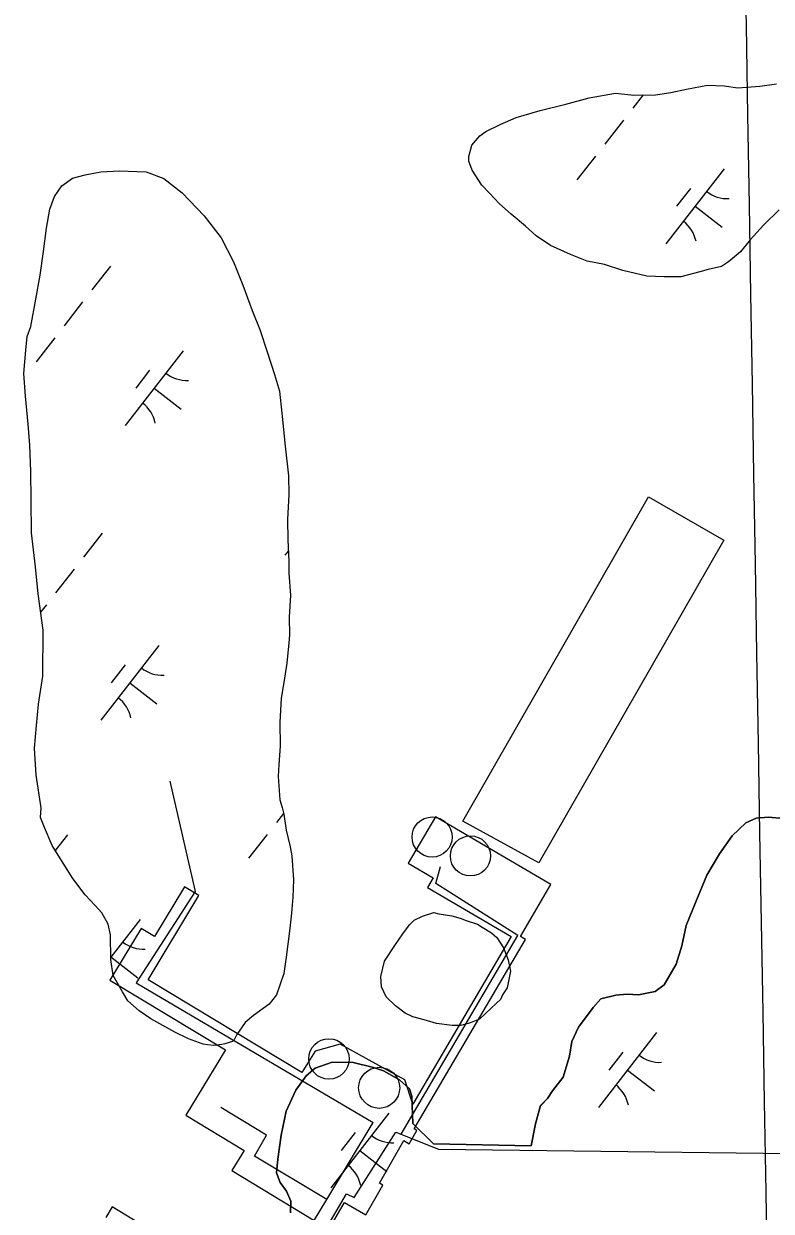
# Model space of a CAD drawing. Extents: x 3888273 to 3909528, y 158682 to 181032.
# Drawn here: x 3898776 to 3899170, y 171278 to 171905 of the extents above; entities that cross this region are included whole.
import ezdxf

# ---------------------------------------------------------------- set-up
doc = ezdxf.new("R2010")
doc.units = 0
for name, color, linetype in [('V-CHAN-DOCK', 7, 'Continuous'), ('V-DOMW-TANK', 7, 'Continuous'), ('V-GRID-MAJR', 7, 'Continuous'), ('V-TOPO-SHOR', 7, 'Continuous'), ('V-UTIL-LINE', 7, 'Continuous'), ('V-WETL-SWMP', 7, 'Continuous')]:
    doc.layers.add(name, color=color, linetype=linetype)

msp = doc.modelspace()

# ---------------------------------------------------------------- linework, layer by layer
at = {"layer": 'V-CHAN-DOCK'}
for points in [[(3899007.18, 171483.76), (3899105.23, 171654.92), (3899144.9, 171632.19), (3899047.26, 171461.73), (3899007.18, 171483.76)], [(3898884.52, 171178.69), (3898944.79, 171282.48), (3898955.97, 171275.99), (3898965.07, 171291.66), (3898963.2, 171292.75), (3898976.1, 171315.2), (3898978.92, 171313.56), (3898982.98, 171320.58), (3898981.6, 171321.38), (3899040.22, 171421.36), (3899037.63, 171422.88), (3899053.73, 171450.31), (3898992.75, 171486.09), (3898978.4, 171461.64), (3898991.59, 171453.9), (3898988.62, 171448.84), (3899032.75, 171422.95), (3898980.8, 171334.42), (3898976.67, 171347.26), (3898942.52, 171366.07), (3898929.39, 171362.34), (3898922.31, 171351.08), (3898841.13, 171400.15), (3898868, 171444.61), (3898860.44, 171449.18), (3898844.57, 171422.92), (3898837.46, 171427.21), (3898821.01, 171399.98), (3898881.93, 171363.16), (3898861.07, 171328.64), (3898891.86, 171310.02), (3898885.42, 171299.36), (3898928.34, 171273.42)], [(3898839.71, 171269.56), (3898822.11, 171280.2), (3898818.79, 171274.71)]]:
    msp.add_lwpolyline(points, dxfattribs=at)
at = {"layer": 'V-DOMW-TANK'}
for centre, radius in [((3898991.03, 171475.43), 10.58), ((3899011.26, 171465.45), 10.58), ((3898936.6, 171358.33), 10.68), ((3898963.09, 171343.08), 10.83)]:
    msp.add_circle(centre, radius, dxfattribs=at)
at = {"layer": 'V-GRID-MAJR'}
msp.add_spline([(3899339.28, 161091.93), (3899310.23, 162813.43), (3899207.97, 168873.65), (3899105.71, 174933.86), (3899088.15, 175974.62)], degree=3, dxfattribs=at)
at = {"layer": 'V-TOPO-SHOR'}
for points in [[(3899174.18, 171806.4), (3899165.89, 171798.34), (3899158.79, 171790.69), (3899153.68, 171784.26), (3899147.35, 171779.01), (3899143.79, 171776.58), (3899136.63, 171774.91), (3899132.25, 171773.67), (3899122.31, 171771.17), (3899113.54, 171771.08), (3899104.37, 171771.38), (3899091.57, 171774.44), (3899081.97, 171777.53), (3899072.78, 171779.43), (3899063.97, 171782.92), (3899053.56, 171787.6), (3899045.93, 171792.7), (3899040.29, 171797.82), (3899032.65, 171804.12), (3899026.61, 171809.64), (3899021.37, 171815.17), (3899017.33, 171819.52), (3899012.07, 171827.43), (3899010.42, 171832.2), (3899010.4, 171834.59), (3899011.93, 171840.59), (3899016.27, 171845.42), (3899019.43, 171847.85), (3899026.97, 171851.52), (3899035.3, 171855.19), (3899048.02, 171858.91), (3899061.54, 171862.24), (3899073.87, 171865.56), (3899087.8, 171868.1), (3899097.38, 171867.01), (3899108.94, 171867.13), (3899116.9, 171868.41), (3899125.26, 171870.09), (3899136.4, 171872.2), (3899145.18, 171871.89), (3899152.37, 171870.77), (3899163.92, 171871.69), (3899172.68, 171872.98)], [(3898779.27, 171744.84), (3898781.91, 171759.23), (3898784.17, 171772.01), (3898786.03, 171784.39), (3898787.5, 171796.77), (3898789.39, 171806.76), (3898791.71, 171813.56), (3898795.64, 171819.18), (3898801.18, 171823.23), (3898807.94, 171824.89), (3898816.29, 171826.57), (3898825.86, 171827.07), (3898840.22, 171826.43), (3898849.43, 171822.94), (3898859.08, 171815.46), (3898870.77, 171803.22), (3898879.66, 171791.75), (3898886.17, 171779.06), (3898891.09, 171766.75), (3898896.02, 171753.24), (3898900.11, 171743.32), (3898904.22, 171731), (3898907.93, 171719.48), (3898910.42, 171710.73), (3898911.73, 171699.18), (3898913.51, 171681.65), (3898915.27, 171666.12), (3898915.38, 171656.16), (3898914.71, 171642.99), (3898914.83, 171632.23), (3898915.35, 171621.07), (3898915.41, 171614.69), (3898916.33, 171603.14)], [(3898916.33, 171603.14), (3898915.65, 171591.56), (3898915.76, 171582), (3898915.4, 171578), (3898914.32, 171567.23), (3898913.2, 171559.24), (3898911.32, 171548.46), (3898910.65, 171536.09), (3898910.79, 171523.33), (3898910.09, 171513.75), (3898909.76, 171507.37), (3898910.69, 171495.02), (3898911.92, 171491.04), (3898912.76, 171487.46), (3898914.04, 171479.1), (3898916.13, 171470.35), (3898916.98, 171465.58), (3898917.91, 171452.83), (3898917.6, 171443.65), (3898916.89, 171435.27), (3898915.8, 171425.69), (3898913.95, 171412.11), (3898912.84, 171403.33), (3898908.98, 171392.12), (3898905.04, 171387.3), (3898896.73, 171381.23), (3898892.38, 171377.6), (3898888.06, 171371.17), (3898886.5, 171368.36), (3898885.71, 171367.56), (3898881.73, 171366.32), (3898880.14, 171365.9), (3898875.76, 171365.46), (3898872.56, 171365.82), (3898870.17, 171366.2), (3898862.56, 171368.91), (3898855.35, 171372.42), (3898842.52, 171379.46), (3898836.49, 171383.79), (3898830.46, 171388.91), (3898827.62, 171393.66), (3898822.74, 171402.38), (3898821.46, 171410.74), (3898821.32, 171423.9), (3898820.06, 171429.47), (3898816.81, 171435.42), (3898813.18, 171439.37), (3898807.94, 171444.89), (3898801.47, 171453.6), (3898795.39, 171463.1), (3898790.52, 171471.03), (3898786.43, 171480.55), (3898784.38, 171485.72), (3898784.73, 171490.9), (3898782.16, 171508.02), (3898781.21, 171522.37), (3898782.28, 171534.34), (3898783.36, 171545.52), (3898785.6, 171560.29), (3898785.74, 171584.62), (3898783.15, 171603.73), (3898781.8, 171618.07), (3898779.62, 171635.99), (3898779.44, 171653.14), (3898779.28, 171668.29), (3898778.73, 171682.24), (3898777.82, 171693.39), (3898776.47, 171708.13), (3898775.54, 171720.08), (3898776.61, 171732.45), (3898777.33, 171739.64), (3898779.27, 171744.84)], [(3898965.45, 171352.04), (3898973.88, 171347.34), (3898979.12, 171342.61), (3898980.36, 171338.63), (3898980.91, 171324.26), (3898991.8, 171313.6), (3899043.31, 171312.54), (3899045.59, 171324.14), (3899048.28, 171333.75), (3899048.68, 171334.15), (3899051.83, 171337.38), (3899054.59, 171341.4), (3899060.1, 171348.65), (3899063.57, 171359.86), (3899064.69, 171367.46), (3899068.21, 171375.08), (3899076.08, 171385.54), (3899080.03, 171389.98), (3899087.99, 171392.05), (3899093.97, 171392.52), (3899099.96, 171392.18), (3899108.73, 171393.87), (3899113.48, 171397.51), (3899119.75, 171408.36), (3899122.85, 171417.97), (3899125.13, 171428.77), (3899130.19, 171441.2), (3899136.03, 171455.24), (3899142.7, 171466.48), (3899149.38, 171476.14), (3899156.5, 171482.99), (3899162.06, 171485.45), (3899168.44, 171485.92), (3899176.44, 171485.2)], [(3898993.27, 171377.06), (3898986.87, 171378.99), (3898980.87, 171380.52), (3898976.86, 171382.47), (3898971.64, 171386.4), (3898966.8, 171391.14), (3898964.36, 171396.29), (3898963.9, 171401.87), (3898965.81, 171409.87), (3898971.7, 171418.7), (3898975.62, 171424.32), (3898979.16, 171429.14), (3898981.53, 171431.56), (3898985.9, 171433.6), (3898991.85, 171435.66), (3898994.66, 171434.89), (3899001.44, 171433.77), (3899005.84, 171432.62), (3899009.04, 171431.45), (3899015.05, 171429.52), (3899017.46, 171427.95), (3899022.27, 171424.81), (3899025.09, 171422.45), (3899028.74, 171416.91), (3899031.2, 171410.55), (3899032.46, 171404.59), (3899030.55, 171395.79), (3899028.2, 171392.18), (3899027.03, 171389.77), (3899025.05, 171387.76)], [(3899025.05, 171387.76), (3899015.97, 171379.29), (3899010.81, 171377.24), (3899006.04, 171376), (3899001.65, 171375.95), (3898993.27, 171377.06)], [(3898916.23, 171277.02), (3898916.55, 171283.34), (3898914.13, 171288.46), (3898910.91, 171293.17), (3898908.89, 171298.28), (3898909.6, 171305.41), (3898911.45, 171318.08), (3898914.08, 171330.75), (3898919.1, 171341.88), (3898924.56, 171349.44), (3898929.26, 171353.45), (3898938.31, 171356.7), (3898949.39, 171356.43), (3898960.09, 171353.77), (3898965.45, 171352.04)]]:
    msp.add_lwpolyline(points, dxfattribs=at)
at = {"layer": 'V-UTIL-LINE'}
msp.add_line((3898935.51, 171284.17), (3898959.83, 171324.75), dxfattribs=at)
for points in [[(3898852.55, 171504.87), (3898865.94, 171446.72), (3898834.91, 171398.49), (3898959.83, 171324.75)], [(3898974.74, 171318.54), (3899036.32, 171423.38), (3898992.92, 171450.87), (3898995.39, 171459.9)], [(3898862.52, 171163.64), (3898935.51, 171284.17), (3898897.34, 171306.93), (3898903.61, 171318.17), (3898879.51, 171332.69)], [(3898949.87, 171285.12), (3898971.86, 171319.69), (3898994.31, 171310.74), (3899251.44, 171307.45)], [(3898878.01, 171170.99), (3898945.86, 171287.08), (3898949.87, 171285.12)]]:
    msp.add_lwpolyline(points, dxfattribs=at)
at = {"layer": 'V-WETL-SWMP'}
for p, q in [((3899102.36, 171867.06), (3899096.93, 171860.09)), ((3899092.02, 171853.77), (3899082.2, 171841.14)), ((3899077.28, 171834.83), (3899067.46, 171822.2)), ((3899145.12, 171828.03), (3899114.42, 171788.57)), ((3899127.37, 171817.78), (3899120, 171808.31)), ((3899129.77, 171808.3), (3899143.98, 171797.25)), ((3898821.37, 171776.8), (3898811.55, 171764.17)), ((3898806.63, 171757.85), (3898796.81, 171745.23)), ((3898791.9, 171738.91), (3898782.07, 171726.28)), ((3898859.74, 171732.12), (3898829.03, 171692.65)), ((3898841.98, 171721.86), (3898834.61, 171712.39)), ((3898844.39, 171712.38), (3898858.59, 171701.33)), ((3898816.94, 171635.8), (3898807.12, 171623.17)), ((3898915.1, 171626.38), (3898913.35, 171624.14)), ((3898802.21, 171616.86), (3898792.38, 171604.23)), ((3898787.47, 171597.92), (3898784.46, 171594.05)), ((3898846.87, 171576.5), (3898816.17, 171537.04)), ((3898829.12, 171566.24), (3898821.75, 171556.77)), ((3898831.52, 171556.77), (3898845.73, 171545.72)), ((3898912.65, 171487.93), (3898908.92, 171483.14)), ((3899162.06, 171485.45), (3899156.5, 171482.99)), ((3899168.44, 171485.91), (3899162.06, 171485.45)), ((3899176.44, 171485.2), (3899168.44, 171485.91)), ((3899156.5, 171482.99), (3899149.38, 171476.13)), ((3898798.55, 171476.59), (3898792.15, 171468.37)), ((3898904.01, 171476.83), (3898894.18, 171464.2)), ((3899149.38, 171476.13), (3899142.7, 171466.48)), ((3899142.7, 171466.48), (3899136.03, 171455.24)), ((3899136.03, 171455.24), (3899130.19, 171441.2)), ((3899130.19, 171441.2), (3899125.13, 171428.77)), ((3898836.91, 171431.91), (3898821.44, 171412.02)), ((3899125.13, 171428.77), (3899122.85, 171417.97)), ((3899122.85, 171417.97), (3899119.75, 171408.36)), ((3898821.56, 171412.18), (3898835.77, 171401.12)), ((3899119.75, 171408.36), (3899113.48, 171397.51)), ((3899113.48, 171397.51), (3899108.73, 171393.87)), ((3899087.99, 171392.05), (3899080.03, 171389.98)), ((3899093.97, 171392.52), (3899087.99, 171392.05)), ((3899099.96, 171392.18), (3899093.97, 171392.52)), ((3899108.73, 171393.87), (3899099.96, 171392.18)), ((3899076.08, 171385.54), (3899068.21, 171375.08)), ((3899080.03, 171389.98), (3899076.08, 171385.54)), ((3899068.21, 171375.08), (3899064.69, 171367.46)), ((3899109.43, 171372.21), (3899078.73, 171332.75)), ((3899064.69, 171367.46), (3899063.58, 171359.86)), ((3899063.58, 171359.86), (3899060.1, 171348.65)), ((3899091.68, 171361.95), (3899084.31, 171352.48)), ((3898929.26, 171353.45), (3898924.56, 171349.44)), ((3898938.31, 171356.7), (3898929.26, 171353.45)), ((3898949.39, 171356.43), (3898938.31, 171356.7)), ((3898960.09, 171353.77), (3898949.39, 171356.43)), ((3898965.45, 171352.05), (3898960.09, 171353.77)), ((3899094.08, 171352.48), (3899108.29, 171341.43)), ((3898924.56, 171349.44), (3898919.1, 171341.88)), ((3898973.88, 171347.34), (3898965.45, 171352.05)), ((3898979.12, 171342.61), (3898973.88, 171347.34)), ((3899060.1, 171348.65), (3899054.59, 171341.4)), ((3898919.1, 171341.88), (3898914.08, 171330.75)), ((3898980.36, 171338.63), (3898979.12, 171342.61)), ((3899054.59, 171341.4), (3899051.83, 171337.38)), ((3898980.91, 171324.26), (3898980.36, 171338.63)), ((3899048.28, 171333.75), (3899045.59, 171324.14)), ((3899051.83, 171337.38), (3899048.28, 171333.75)), ((3898914.08, 171330.75), (3898911.45, 171318.08)), ((3898968.19, 171329.76), (3898937.49, 171290.3)), ((3898991.8, 171313.6), (3898980.91, 171324.26)), ((3899045.59, 171324.14), (3899043.31, 171312.54)), ((3898911.45, 171318.08), (3898909.6, 171305.41)), ((3898950.44, 171319.51), (3898943.07, 171310.03)), ((3898952.84, 171310.03), (3898967.05, 171298.98)), ((3899043.31, 171312.54), (3898991.8, 171313.6)), ((3898909.6, 171305.41), (3898908.89, 171298.28)), ((3898908.89, 171298.28), (3898910.92, 171293.17)), ((3898910.92, 171293.17), (3898914.13, 171288.46)), ((3898914.13, 171288.46), (3898916.55, 171283.34)), ((3898916.55, 171283.34), (3898916.22, 171277.02))]:
    msp.add_line(p, q, dxfattribs=at)
for points in [[(3899174.18, 171806.41), (3899165.89, 171798.34), (3899158.79, 171790.69), (3899153.68, 171784.26), (3899147.35, 171779.01), (3899143.79, 171776.58), (3899136.63, 171774.91), (3899132.25, 171773.67), (3899122.31, 171771.17), (3899113.54, 171771.08), (3899104.37, 171771.38), (3899091.57, 171774.44), (3899081.97, 171777.53), (3899072.78, 171779.42), (3899063.97, 171782.92), (3899053.56, 171787.6), (3899045.93, 171792.7), (3899040.29, 171797.82), (3899032.65, 171804.12), (3899026.61, 171809.64), (3899021.37, 171815.17), (3899017.33, 171819.51), (3899012.07, 171827.43), (3899010.42, 171832.2), (3899010.4, 171834.59), (3899011.93, 171840.59), (3899016.27, 171845.42), (3899019.43, 171847.85), (3899026.97, 171851.51), (3899035.3, 171855.19), (3899048.02, 171858.91), (3899061.54, 171862.24), (3899073.87, 171865.56), (3899087.8, 171868.1), (3899097.38, 171867.01), (3899108.94, 171867.13), (3899116.91, 171868.41), (3899125.26, 171870.09), (3899136.4, 171872.2), (3899145.18, 171871.89), (3899152.37, 171870.77), (3899163.92, 171871.69), (3899172.68, 171872.98)], [(3898779.27, 171744.84), (3898781.91, 171759.23), (3898784.17, 171772.01), (3898786.03, 171784.39), (3898787.5, 171796.77), (3898789.39, 171806.76), (3898791.71, 171813.56), (3898795.64, 171819.18), (3898801.18, 171823.23), (3898807.94, 171824.89), (3898816.29, 171826.58), (3898825.86, 171827.07), (3898840.22, 171826.43), (3898849.43, 171822.94), (3898859.08, 171815.46), (3898870.77, 171803.22), (3898879.66, 171791.75), (3898886.17, 171779.06), (3898891.09, 171766.75), (3898896.02, 171753.25), (3898900.11, 171743.32), (3898904.22, 171731), (3898907.93, 171719.48), (3898910.42, 171710.73), (3898911.73, 171699.18), (3898913.51, 171681.66), (3898915.27, 171666.12), (3898915.38, 171656.16), (3898914.72, 171642.99), (3898914.83, 171632.23), (3898915.35, 171621.07), (3898915.41, 171614.69), (3898916.33, 171603.14), (3898915.65, 171591.56), (3898915.75, 171581.99), (3898915.4, 171578), (3898914.31, 171567.23), (3898913.2, 171559.24), (3898911.32, 171548.46), (3898910.65, 171536.09), (3898910.79, 171523.33), (3898910.09, 171513.75), (3898909.76, 171507.37), (3898910.69, 171495.02), (3898911.92, 171491.04), (3898912.76, 171487.46), (3898914.04, 171479.1), (3898916.13, 171470.35), (3898916.98, 171465.58), (3898917.91, 171452.83), (3898917.6, 171443.65), (3898916.9, 171435.27), (3898915.8, 171425.69), (3898913.95, 171412.11), (3898912.84, 171403.33), (3898908.97, 171392.12), (3898905.04, 171387.3), (3898896.73, 171381.23), (3898892.38, 171377.6), (3898888.06, 171371.17), (3898886.5, 171368.36), (3898885.71, 171367.56), (3898881.73, 171366.32), (3898880.14, 171365.9), (3898875.76, 171365.46), (3898872.57, 171365.82), (3898870.17, 171366.2), (3898862.56, 171368.91), (3898855.35, 171372.42), (3898842.52, 171379.46), (3898836.49, 171383.79), (3898830.46, 171388.91), (3898827.62, 171393.66), (3898822.74, 171402.38), (3898821.46, 171410.74), (3898821.32, 171423.9), (3898820.06, 171429.47), (3898816.81, 171435.42), (3898813.18, 171439.37), (3898807.94, 171444.89), (3898801.47, 171453.6), (3898795.39, 171463.1), (3898790.52, 171471.03), (3898786.43, 171480.55), (3898784.38, 171485.72), (3898784.73, 171490.9), (3898782.16, 171508.02), (3898781.21, 171522.37), (3898782.28, 171534.34), (3898783.36, 171545.52), (3898785.6, 171560.29), (3898785.74, 171584.62), (3898783.15, 171603.73), (3898781.8, 171618.07), (3898779.62, 171635.99), (3898779.44, 171653.14), (3898779.28, 171668.29), (3898778.73, 171682.24), (3898777.82, 171693.39), (3898776.47, 171708.13), (3898775.54, 171720.08)], [(3898775.54, 171720.08), (3898776.61, 171732.46), (3898777.33, 171739.64), (3898779.27, 171744.84)]]:
    msp.add_lwpolyline(points, dxfattribs=at)
msp.add_lwpolyline([(3898993.27, 171377.06), (3898986.87, 171378.99), (3898980.87, 171380.52), (3898976.86, 171382.47), (3898971.64, 171386.4), (3898966.8, 171391.14), (3898964.36, 171396.29), (3898963.9, 171401.87), (3898965.81, 171409.87), (3898971.7, 171418.7), (3898975.62, 171424.32), (3898979.16, 171429.15), (3898981.53, 171431.56), (3898985.9, 171433.6), (3898991.85, 171435.66), (3898994.65, 171434.89), (3899001.44, 171433.77), (3899005.84, 171432.62), (3899009.04, 171431.45), (3899015.05, 171429.52), (3899017.46, 171427.95), (3899022.27, 171424.81), (3899025.09, 171422.45), (3899028.74, 171416.91), (3899031.2, 171410.55), (3899032.45, 171404.58), (3899030.55, 171395.79), (3899028.2, 171392.18), (3899027.03, 171389.77), (3899025.05, 171387.76), (3899015.97, 171379.29), (3899010.81, 171377.24), (3899006.04, 171376), (3899001.65, 171375.95)], close=True, dxfattribs=at)
for centre, start, end in [((3899146.92, 171829.96), 231.34298, 272.88664), ((3899113, 171786.36), 11.34298, 52.88663), ((3898861.53, 171734.04), 231.34298, 272.88664), ((3898827.61, 171690.44), 11.34298, 52.88663), ((3898848.67, 171578.42), 231.34298, 272.88664), ((3898814.75, 171534.82), 11.34298, 52.88663), ((3898838.71, 171433.83), 231.34298, 272.88664), ((3899111.23, 171374.13), 231.34298, 272.88664), ((3899077.31, 171330.53), 11.34298, 52.88663), ((3898969.99, 171331.69), 231.34298, 272.88664), ((3898936.07, 171288.09), 11.34298, 52.88663)]:
    msp.add_arc(centre, 17.62, start, end, dxfattribs=at)

doc.saveas('drawing.dxf')
